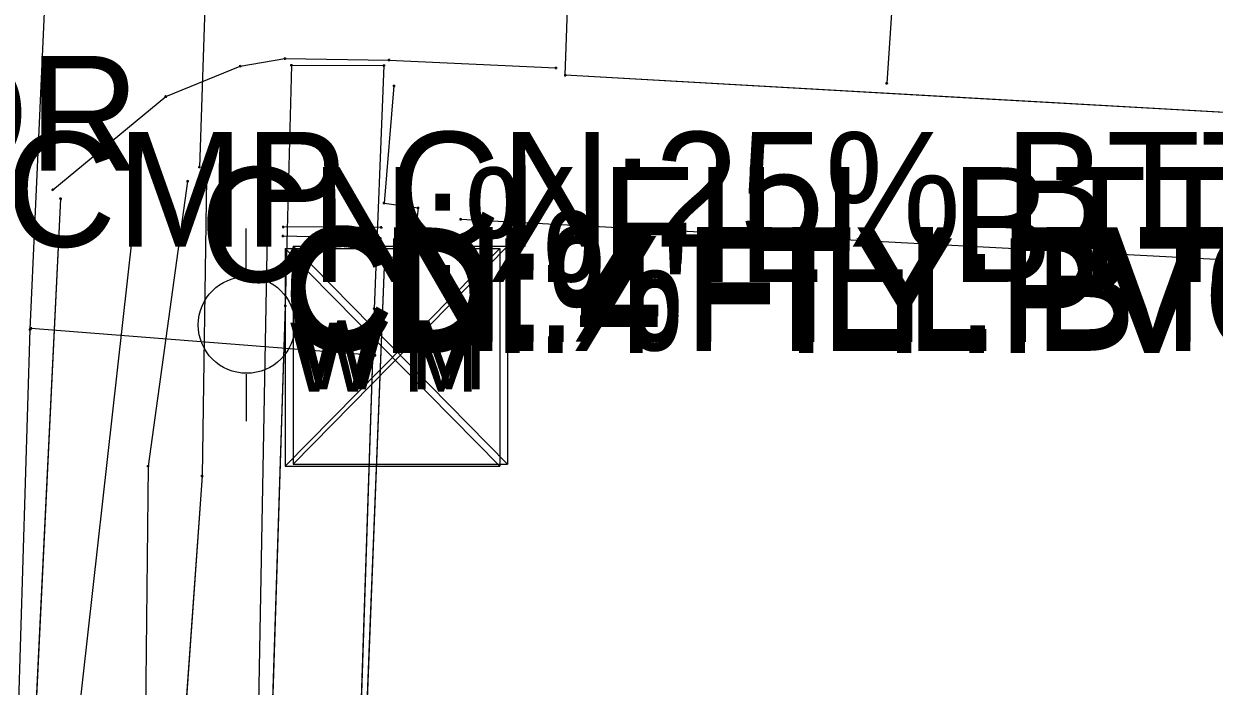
# Model space of a CAD drawing. Extents: x -99999 to 591807, y -99999 to 347168.
# Drawn here: x 591262.4 to 591314.2, y 320639.3 to 320668.2 of the extents above; entities that cross this region are included whole.
import ezdxf

# ---------------------------------------------------------------- set-up
doc = ezdxf.new("R2010")
doc.units = 0
for name, color, linetype in [('S_BREAKLINE', 7, 'Continuous'), ('S_DITCHLINE', 7, 'Continuous'), ('S_DRG_PT_SYM', 7, 'Continuous'), ('S_DRIVEWAY', 7, 'Continuous'), ('S_EDGE_BITUMINOUS', 7, 'Continuous'), ('S_FENCE_ANNOT', 7, 'Continuous'), ('S_GRD_PT_SYM', 7, 'Continuous'), ('S_MSC_PT_SYM', 7, 'Continuous'), ('S_PARKING', 7, 'Continuous'), ('S_RDW_PT_SYM', 7, 'Continuous'), ('S_SHOULDER', 7, 'Continuous'), ('S_SIDE_DRAIN', 7, 'Continuous'), ('S_SIDE_DRAIN_ANNOT', 7, 'Continuous'), ('S_SIDEWALK', 7, 'Continuous'), ('S_TELEPHONE_UTILITIES', 7, 'Continuous'), ('S_UTL_PT_SYM', 7, 'Continuous'), ('S_WATER_UTILITIES', 7, 'Continuous')]:
    doc.layers.add(name, color=color, linetype=linetype)

msp = doc.modelspace()

# ---------------------------------------------------------------- linework, layer by layer
at = {"layer": 'S_BREAKLINE'}
for points in [[(591304.508, 320733.781), (591301.885, 320693.954), (591299.99, 320665.579)], [(591267.581, 320662.809), (591263.9, 320629.975), (591263.124, 320605.741), (591264.858, 320599.927), (591267.77, 320598.388), (591271.017, 320598.498)], [(591271.105, 320608.676), (591272.506, 320630.664), (591273.108, 320662.951)], [(591281.441, 320659.651), (591332.437, 320656.956), (591379.173, 320654.517)]]:
    msp.add_lwpolyline(points, dxfattribs=at)
at = {"layer": 'S_DITCHLINE'}
for points in [[(591270.374, 320661.425), (591270.184, 320648.466), (591268.316, 320621.976), (591268.058, 320602.431)], [(591270.374, 320661.425), (591270.184, 320648.466), (591269.25, 320635.221), (591268.316, 320621.976), (591268.058, 320602.431)], [(591269.555, 320661.31), (591267.832, 320648.893), (591267.549, 320622.16), (591267.097, 320602.176)], [(591269.555, 320661.31), (591267.832, 320648.893), (591267.691, 320635.527), (591267.549, 320622.16), (591267.097, 320602.176)]]:
    msp.add_lwpolyline(points, dxfattribs=at)
at = {"layer": 'S_DRG_PT_SYM'}
for points in [[(591270.07, 320661.922), (591270.07, 320661.972), (591270.07, 320661.922), (591270.02, 320661.922), (591270.07, 320661.922), (591270.07, 320661.872), (591270.07, 320661.922), (591270.12, 320661.922)], [(591273.717, 320659.319), (591273.717, 320659.369), (591273.717, 320659.319), (591273.667, 320659.319), (591273.717, 320659.319), (591273.717, 320659.269), (591273.717, 320659.319), (591273.767, 320659.319)], [(591273.706, 320658.917), (591273.706, 320658.967), (591273.706, 320658.917), (591273.656, 320658.917), (591273.706, 320658.917), (591273.706, 320658.867), (591273.706, 320658.917), (591273.756, 320658.917)], [(591277.947, 320658.818), (591277.947, 320658.868), (591277.947, 320658.818), (591277.897, 320658.818), (591277.947, 320658.818), (591277.947, 320658.768), (591277.947, 320658.818), (591277.997, 320658.818)], [(591277.989, 320659.297), (591277.989, 320659.347), (591277.989, 320659.297), (591277.939, 320659.297), (591277.989, 320659.297), (591277.989, 320659.247), (591277.989, 320659.297), (591278.039, 320659.297)]]:
    msp.add_lwpolyline(points, dxfattribs=at)
at = {"layer": 'S_DRIVEWAY'}
msp.add_lwpolyline([(591263.687, 320660.937), (591268.6, 320664.997), (591271.844, 320666.325), (591273.794, 320666.655), (591278.324, 320666.588), (591285.59, 320666.249)], dxfattribs=at)
msp.add_lwpolyline([(591263.687, 320660.937), (591268.6, 320664.997), (591271.844, 320666.325), (591273.794, 320666.655), (591278.324, 320666.588), (591285.59, 320666.249)], dxfattribs=at)
at = {"layer": 'S_EDGE_BITUMINOUS'}
for points in [[(591350.891, 320662.694), (591320.626, 320663.963), (591285.995, 320665.929), (591286.868, 320690.534)], [(591350.891, 320662.694), (591335.758, 320663.328), (591320.626, 320663.963), (591303.31, 320664.946), (591285.995, 320665.929), (591286.868, 320690.534)]]:
    msp.add_lwpolyline(points, dxfattribs=at)
at = {"layer": 'S_GRD_PT_SYM'}
for points in [[(591299.99, 320665.579), (591300.04, 320665.575), (591299.99, 320665.579), (591299.994, 320665.628), (591299.99, 320665.579), (591299.94, 320665.582), (591299.99, 320665.579), (591299.987, 320665.529)], [(591273.108, 320662.951), (591273.058, 320662.952), (591273.108, 320662.951), (591273.107, 320662.901), (591273.108, 320662.951), (591273.158, 320662.95), (591273.108, 320662.951), (591273.109, 320663.001)], [(591267.581, 320662.809), (591267.631, 320662.804), (591267.581, 320662.809), (591267.587, 320662.859), (591267.581, 320662.809), (591267.531, 320662.815), (591267.581, 320662.809), (591267.575, 320662.76)], [(591270.374, 320661.425), (591270.424, 320661.425), (591270.374, 320661.425), (591270.375, 320661.475), (591270.374, 320661.425), (591270.324, 320661.426), (591270.374, 320661.425), (591270.373, 320661.375)], [(591269.555, 320661.31), (591269.605, 320661.303), (591269.555, 320661.31), (591269.562, 320661.36), (591269.555, 320661.31), (591269.506, 320661.317), (591269.555, 320661.31), (591269.548, 320661.261)], [(591281.441, 320659.651), (591281.444, 320659.701), (591281.441, 320659.651), (591281.391, 320659.654), (591281.441, 320659.651), (591281.438, 320659.601), (591281.441, 320659.651), (591281.491, 320659.648)], [(591267.832, 320648.893), (591267.882, 320648.893), (591267.832, 320648.893), (591267.833, 320648.943), (591267.832, 320648.893), (591267.782, 320648.894), (591267.832, 320648.893), (591267.831, 320648.843)], [(591270.184, 320648.466), (591270.234, 320648.463), (591270.184, 320648.466), (591270.188, 320648.516), (591270.184, 320648.466), (591270.134, 320648.47), (591270.184, 320648.466), (591270.181, 320648.417)]]:
    msp.add_lwpolyline(points, close=True, dxfattribs=at)
at = {"layer": 'S_MSC_PT_SYM'}
for points in [[(591274.076, 320666.365), (591274.126, 320666.363), (591274.076, 320666.365), (591274.078, 320666.415), (591274.076, 320666.365), (591274.026, 320666.366), (591274.076, 320666.365), (591274.075, 320666.315)], [(591274.076, 320666.365), (591274.077, 320666.415), (591274.076, 320666.365), (591274.026, 320666.365), (591274.076, 320666.365), (591274.076, 320666.315), (591274.076, 320666.365), (591274.126, 320666.364)], [(591278.104, 320666.35), (591278.154, 320666.348), (591278.104, 320666.35), (591278.106, 320666.4), (591278.104, 320666.35), (591278.054, 320666.352), (591278.104, 320666.35), (591278.102, 320666.3)], [(591278.539, 320665.46), (591278.589, 320665.455), (591278.539, 320665.46), (591278.543, 320665.509), (591278.539, 320665.46), (591278.489, 320665.464), (591278.539, 320665.46), (591278.535, 320665.41)], [(591278.111, 320660.358), (591278.118, 320660.408), (591278.111, 320660.358), (591278.061, 320660.365), (591278.111, 320660.358), (591278.104, 320660.309), (591278.111, 320660.358), (591278.16, 320660.351)], [(591279.589, 320660.15), (591279.639, 320660.145), (591279.589, 320660.15), (591279.594, 320660.2), (591279.589, 320660.15), (591279.539, 320660.156), (591279.589, 320660.15), (591279.583, 320660.1)], [(591278.12, 320657.954), (591278.17, 320657.952), (591278.12, 320657.954), (591278.122, 320658.004), (591278.12, 320657.954), (591278.07, 320657.956), (591278.12, 320657.954), (591278.118, 320657.904)], [(591279.364, 320658.092), (591279.369, 320658.042), (591279.364, 320658.092), (591279.413, 320658.098), (591279.364, 320658.092), (591279.358, 320658.142), (591279.364, 320658.092), (591279.314, 320658.086)], [(591273.807, 320655.882), (591273.857, 320655.88), (591273.807, 320655.882), (591273.809, 320655.932), (591273.807, 320655.882), (591273.757, 320655.884), (591273.807, 320655.882), (591273.806, 320655.832)], [(591277.681, 320655.755), (591277.731, 320655.753), (591277.681, 320655.755), (591277.682, 320655.805), (591277.681, 320655.755), (591277.631, 320655.757), (591277.681, 320655.755), (591277.679, 320655.705)]]:
    msp.add_lwpolyline(points, close=True, dxfattribs=at)
at = {"layer": 'S_PARKING'}
for points in [[(591278.539, 320665.46), (591278.111, 320660.358), (591279.589, 320660.15), (591279.364, 320658.092), (591278.12, 320657.954), (591276.784, 320623.604), (591285.133, 320623.249), (591284.029, 320605.886), (591276.414, 320605.883), (591275.986, 320597.42)], [(591278.539, 320665.46), (591278.111, 320660.358), (591279.589, 320660.15), (591279.364, 320658.092), (591278.12, 320657.954), (591277.452, 320640.779), (591276.784, 320623.604), (591285.133, 320623.249), (591284.029, 320605.886), (591276.414, 320605.883), (591275.986, 320597.42)]]:
    msp.add_lwpolyline(points, dxfattribs=at)
at = {"layer": 'S_RDW_PT_SYM'}
for points in [[(591273.794, 320666.655), (591273.795, 320666.705), (591273.794, 320666.655), (591273.744, 320666.655), (591273.794, 320666.655), (591273.794, 320666.605), (591273.794, 320666.655), (591273.844, 320666.654)], [(591278.324, 320666.588), (591278.326, 320666.638), (591278.324, 320666.588), (591278.274, 320666.59), (591278.324, 320666.588), (591278.321, 320666.538), (591278.324, 320666.588), (591278.374, 320666.585)], [(591271.844, 320666.325), (591271.836, 320666.374), (591271.844, 320666.325), (591271.795, 320666.316), (591271.844, 320666.325), (591271.853, 320666.275), (591271.844, 320666.325), (591271.894, 320666.333)], [(591285.59, 320666.249), (591285.593, 320666.299), (591285.59, 320666.249), (591285.54, 320666.251), (591285.59, 320666.249), (591285.588, 320666.199), (591285.59, 320666.249), (591285.64, 320666.246)], [(591285.995, 320665.929), (591285.945, 320665.93), (591285.995, 320665.929), (591285.994, 320665.879), (591285.995, 320665.929), (591286.045, 320665.927), (591285.995, 320665.929), (591285.997, 320665.979)], [(591268.6, 320664.997), (591268.581, 320665.043), (591268.6, 320664.997), (591268.554, 320664.978), (591268.6, 320664.997), (591268.619, 320664.95), (591268.6, 320664.997), (591268.646, 320665.015)], [(591263.687, 320660.937), (591263.655, 320660.976), (591263.687, 320660.937), (591263.648, 320660.905), (591263.687, 320660.937), (591263.719, 320660.899), (591263.687, 320660.937), (591263.725, 320660.969)], [(591264.024, 320660.547), (591264.074, 320660.545), (591264.024, 320660.547), (591264.026, 320660.597), (591264.024, 320660.547), (591263.974, 320660.55), (591264.024, 320660.547), (591264.021, 320660.497)]]:
    msp.add_lwpolyline(points, close=True, dxfattribs=at)
at = {"layer": 'S_SHOULDER'}
for points in [[(591264.024, 320660.547), (591262.233, 320623.511), (591261.51, 320602.347), (591260.561, 320602.272), (591259.362, 320569.055), (591260.591, 320568.928), (591259.469, 320551.213), (591258.286, 320549.416)], [(591264.024, 320660.547), (591263.128, 320642.029), (591262.233, 320623.511), (591261.51, 320602.347), (591260.561, 320602.272), (591259.961, 320585.664), (591259.362, 320569.055), (591260.591, 320568.928), (591259.469, 320551.213), (591258.286, 320549.416)]]:
    msp.add_lwpolyline(points, dxfattribs=at)
at = {"layer": 'S_SIDE_DRAIN'}
for p, q in [((591271.305, 320698.097), (591270.07, 320661.922)), ((591277.947, 320658.818), (591273.706, 320658.917)), ((591277.989, 320659.297), (591273.717, 320659.319))]:
    msp.add_line(p, q, dxfattribs=at)
at = {"layer": 'S_SIDEWALK'}
for points in [[(591274.076, 320666.365), (591273.807, 320655.882), (591272.772, 320623.849), (591271.993, 320597.393)], [(591274.076, 320666.365), (591273.807, 320655.882), (591273.29, 320639.865), (591272.772, 320623.849), (591272.383, 320610.621), (591271.993, 320597.393)], [(591274.076, 320666.365), (591278.104, 320666.35), (591277.681, 320655.755), (591276.612, 320623.578)], [(591274.076, 320666.365), (591278.104, 320666.35), (591277.681, 320655.755), (591277.146, 320639.666), (591276.612, 320623.578)]]:
    msp.add_lwpolyline(points, dxfattribs=at)
at = {"layer": 'S_TELEPHONE_UTILITIES'}
for p, q in [((591272.104, 320657.125), (591272.104, 320659.252)), ((591272.104, 320652.905), (591272.104, 320650.847))]:
    msp.add_line(p, q, dxfattribs=at)
msp.add_circle((591272.125, 320655.046), 2.106, dxfattribs=at)
at = {"layer": 'S_UTL_PT_SYM'}
for points in [[(591262.693, 320654.847), (591262.693, 320654.897), (591262.693, 320654.847), (591262.643, 320654.847), (591262.693, 320654.847), (591262.693, 320654.797), (591262.693, 320654.847), (591262.743, 320654.847)], [(591262.738, 320654.901), (591262.738, 320654.951), (591262.738, 320654.901), (591262.688, 320654.901), (591262.738, 320654.901), (591262.738, 320654.851), (591262.738, 320654.901), (591262.788, 320654.901)], [(591277.715, 320653.727), (591277.715, 320653.777), (591277.715, 320653.727), (591277.665, 320653.727), (591277.715, 320653.727), (591277.715, 320653.677), (591277.715, 320653.727), (591277.765, 320653.727)]]:
    msp.add_lwpolyline(points, dxfattribs=at)
at = {"layer": 'S_WATER_UTILITIES'}
for p, q in [((591267.261, 320756.584), (591262.693, 320654.847)), ((591273.804, 320658.38), (591283.143, 320658.38)), ((591273.804, 320658.38), (591273.804, 320648.886)), ((591273.804, 320658.38), (591283.143, 320648.886)), ((591283.143, 320658.38), (591273.804, 320648.886)), ((591274.151, 320658.481), (591283.489, 320658.481)), ((591274.151, 320658.481), (591274.151, 320648.987)), ((591274.151, 320658.481), (591283.489, 320648.987)), ((591283.489, 320658.481), (591274.151, 320648.987)), ((591283.143, 320658.38), (591283.143, 320648.886)), ((591283.489, 320658.481), (591283.489, 320648.987)), ((591262.693, 320654.847), (591256.284, 320448.599)), ((591262.738, 320654.901), (591277.715, 320653.727)), ((591274.151, 320648.987), (591283.489, 320648.987)), ((591273.804, 320648.886), (591283.143, 320648.886))]:
    msp.add_line(p, q, dxfattribs=at)

# ---------------------------------------------------------------- texts
at = {"layer": 'S_FENCE_ANNOT'}
msp.add_text('METAL POST WEBED NET,POOR', height=5, dxfattribs=at).set_placement((591161.96, 320661.77))
at = {"layer": 'S_SIDE_DRAIN_ANNOT'}
for s, p in [('DI:18" TY:CMP CN:25% BTTM OF PI', (591231.011, 320658.457)), ('CN:%FILL BTTM OF PIPE', (591270.07, 320656.922)), ('CN:%FILL BTTM OF PIPE', (591273.717, 320654.319)), ('DI:4" TY:PVC CN:%FILL BTTM OF P', (591277.989, 320654.297)), ('CN:%FILL BTTM OF PIPE', (591273.706, 320653.917)), ('DI:4" TY:PVC CN:%FILL BTTM OF P', (591277.947, 320653.818))]:
    msp.add_text(s, height=5, dxfattribs=at).set_placement(p)
at = {"layer": 'S_WATER_UTILITIES'}
for p in [(591274.355, 320652.247), (591274.009, 320652.146)]:
    msp.add_text('W M', height=3, rotation=360, dxfattribs=at).set_placement(p)

doc.saveas('drawing.dxf')
